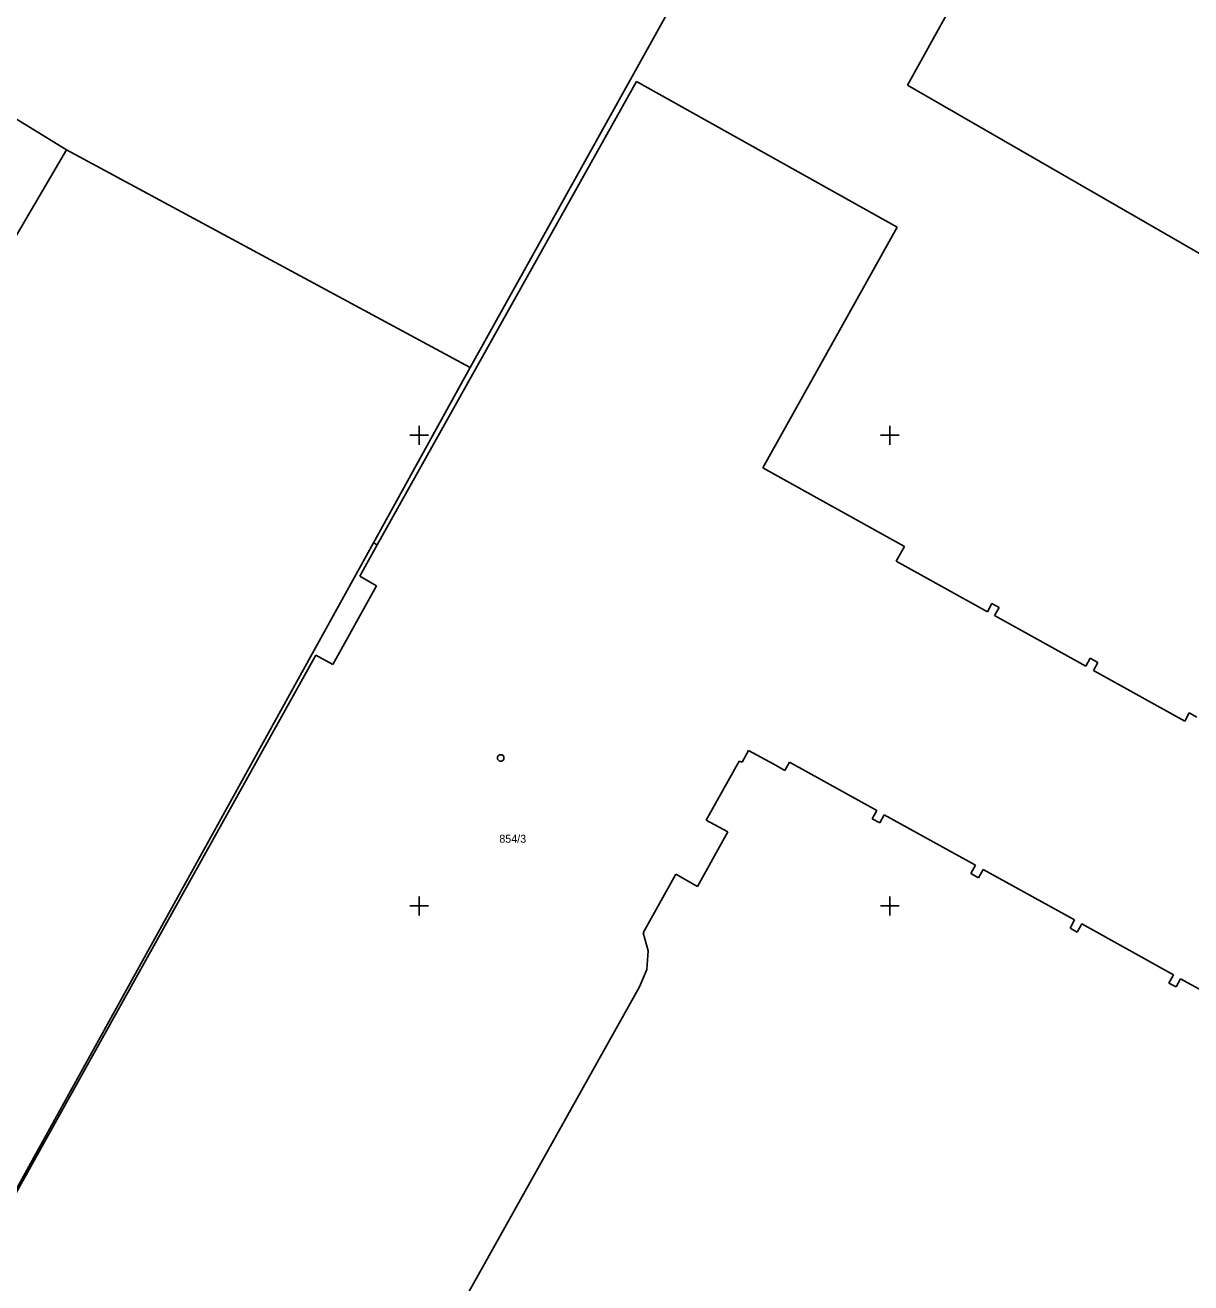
# Model space of a CAD drawing. Extents: x -702257 to -701487, y -1009871 to -1008841.
# Drawn here: x -702070.9 to -702009, y -1009595 to -1009528.2 of the extents above; entities that cross this region are included whole.
import ezdxf

# ---------------------------------------------------------------- set-up
doc = ezdxf.new("R2010")
doc.units = 0
for name, color, linetype in [('Z_hektometricka_sit', 7, 'Continuous'), ('Z_katastr_cisla_stavebni', 7, 'Continuous'), ('Z_katastr_hranice', 7, 'Continuous'), ('Z_katastr_znacky_budov', 7, 'Continuous')]:
    doc.layers.add(name, color=color, linetype=linetype)

msp = doc.modelspace()

# ---------------------------------------------------------------- linework, layer by layer
at = {"layer": 'Z_hektometricka_sit'}
for p, q in [((-702050, -1009549.5), (-702050, -1009550.5)), ((-702050, -1009549.5), (-702050, -1009550.5)), ((-702025, -1009549.5), (-702025, -1009550.5)), ((-702025, -1009549.5), (-702025, -1009550.5)), ((-702050.5, -1009550), (-702049.5, -1009550)), ((-702050.5, -1009550), (-702049.5, -1009550)), ((-702025.5, -1009550), (-702024.5, -1009550)), ((-702025.5, -1009550), (-702024.5, -1009550)), ((-702050.5, -1009575), (-702049.5, -1009575)), ((-702050.5, -1009575), (-702049.5, -1009575)), ((-702050, -1009574.5), (-702050, -1009575.5)), ((-702050, -1009574.5), (-702050, -1009575.5)), ((-702025.5, -1009575), (-702024.5, -1009575)), ((-702025.5, -1009575), (-702024.5, -1009575)), ((-702025, -1009574.5), (-702025, -1009575.5)), ((-702025, -1009574.5), (-702025, -1009575.5))]:
    msp.add_line(p, q, dxfattribs=at)
at = {"layer": 'Z_katastr_hranice'}
for p, q in [((-702022.61, -1009528.79), (-702000.4, -1009488.7)), ((-702032.83, -1009520.41), (-702047.29, -1009546.41)), ((-702024.06, -1009531.41), (-702022.61, -1009528.79)), ((-702052.22, -1009555.82), (-702038.45, -1009531.21)), ((-702038.45, -1009531.21), (-702024.62, -1009538.94)), ((-702008.43, -1009540.42), (-702024.06, -1009531.41)), ((-702072.22, -1009532.7), (-702068.72, -1009534.84)), ((-702082.72, -1009558.66), (-702068.72, -1009534.84)), ((-702068.72, -1009534.84), (-702047.29, -1009546.41)), ((-702024.62, -1009538.94), (-702031.75, -1009551.73)), ((-702047.29, -1009546.41), (-702052.43, -1009555.71)), ((-702031.75, -1009551.73), (-702024.23, -1009555.9)), ((-702052.43, -1009555.71), (-702071.76, -1009590.69)), ((-702053.15, -1009557.48), (-702052.22, -1009555.82)), ((-702052.43, -1009555.71), (-702052.22, -1009555.82)), ((-702024.23, -1009555.9), (-702024.67, -1009556.68)), ((-702024.67, -1009556.68), (-702019.82, -1009559.37)), ((-702052.27, -1009558), (-702053.15, -1009557.48)), ((-702054.59, -1009562.17), (-702052.27, -1009558)), ((-702019.82, -1009559.37), (-702019.58, -1009558.93)), ((-702019.58, -1009558.93), (-702019.19, -1009559.15)), ((-702019.19, -1009559.15), (-702019.44, -1009559.58)), ((-702019.44, -1009559.58), (-702014.6, -1009562.27)), ((-702085.39, -1009615.31), (-702055.48, -1009561.67)), ((-702055.48, -1009561.67), (-702054.59, -1009562.17)), ((-702014.6, -1009562.27), (-702014.36, -1009561.83)), ((-702014.36, -1009561.83), (-702013.95, -1009562.06)), ((-702013.95, -1009562.06), (-702014.19, -1009562.49)), ((-702014.19, -1009562.49), (-702009.34, -1009565.18)), ((-702009.34, -1009565.18), (-702009.1, -1009564.74)), ((-702009.1, -1009564.74), (-702008.69, -1009564.97)), ((-702032.5, -1009566.75), (-702032.85, -1009567.37)), ((-702031.17, -1009567.47), (-702032.5, -1009566.75)), ((-702033, -1009567.3), (-702034.76, -1009570.44)), ((-702032.85, -1009567.37), (-702033, -1009567.3)), ((-702030.58, -1009567.81), (-702031.17, -1009567.47)), ((-702030.33, -1009567.37), (-702030.58, -1009567.81)), ((-702025.69, -1009569.93), (-702030.33, -1009567.37)), ((-702025.94, -1009570.37), (-702025.69, -1009569.93)), ((-702025.3, -1009570.15), (-702025.54, -1009570.59)), ((-702020.45, -1009572.83), (-702025.3, -1009570.15)), ((-702034.76, -1009570.44), (-702033.61, -1009571.07)), ((-702025.54, -1009570.59), (-702025.94, -1009570.37)), ((-702033.61, -1009571.07), (-702035.22, -1009573.96)), ((-702020.7, -1009573.27), (-702020.45, -1009572.83)), ((-702036.37, -1009573.31), (-702038.1, -1009576.43)), ((-702035.22, -1009573.96), (-702036.37, -1009573.31)), ((-702020.29, -1009573.5), (-702020.7, -1009573.27)), ((-702020.04, -1009573.06), (-702020.29, -1009573.5)), ((-702015.19, -1009575.74), (-702020.04, -1009573.06)), ((-702015.43, -1009576.18), (-702015.19, -1009575.74)), ((-702015.06, -1009576.39), (-702015.43, -1009576.18)), ((-702014.81, -1009575.95), (-702015.06, -1009576.39)), ((-702009.93, -1009578.65), (-702014.81, -1009575.95)), ((-702038.1, -1009576.43), (-702037.83, -1009577.38)), ((-702037.83, -1009577.38), (-702037.9, -1009578.37)), ((-702037.9, -1009578.37), (-702038.3, -1009579.29)), ((-702010.18, -1009579.09), (-702009.93, -1009578.65)), ((-702009.56, -1009578.86), (-702009.8, -1009579.3)), ((-702004.71, -1009581.54), (-702009.56, -1009578.86)), ((-702038.3, -1009579.29), (-702057.6, -1009613.81)), ((-702009.8, -1009579.3), (-702010.18, -1009579.09))]:
    msp.add_line(p, q, dxfattribs=at)
at = {"layer": 'Z_katastr_znacky_budov'}
msp.add_circle((-702045.667, -1009567.139), 0.175, dxfattribs=at)

# ---------------------------------------------------------------- texts
at = {"layer": 'Z_katastr_cisla_stavebni'}
msp.add_text('854/3', height=0.425, dxfattribs=at).set_placement((-702045.738, -1009571.64))

doc.saveas('drawing.dxf')
